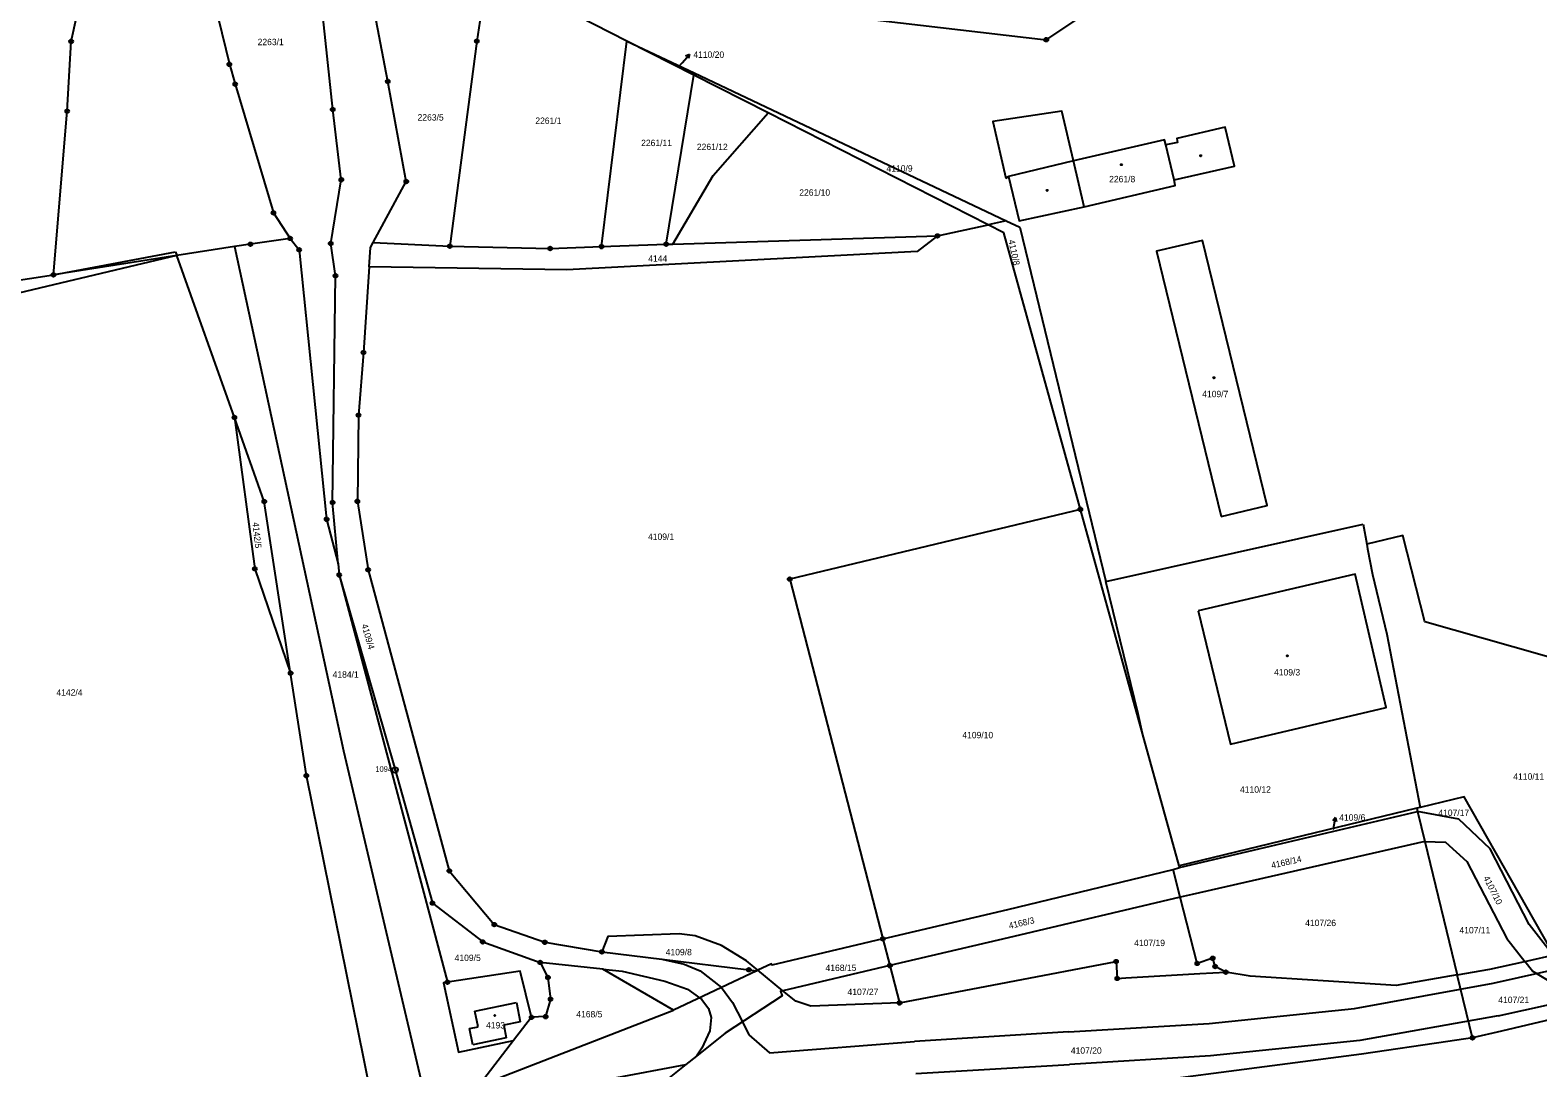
# Model space of a CAD drawing. Extents: x -733394 to -722299, y -1082822 to -1075049.
# Drawn here: x -728582.2 to -728180.6, y -1080927.6 to -1080651.4 of the extents above; entities that cross this region are included whole.
import ezdxf

# ---------------------------------------------------------------- set-up
doc = ezdxf.new("R2010")
doc.units = 0
for name, color, linetype in [('Hranice parcel', 7, 'Continuous'), ('Parcelní čísla', 7, 'Continuous'), ('Pop  PČ popisy', 7, 'Continuous'), ('Poz předměty', 7, 'Continuous'), ('Vnitřní kresba', 7, 'Continuous'), ('Značky bodu BP', 7, 'Continuous'), ('Značky budov', 7, 'Continuous')]:
    doc.layers.add(name, color=color, linetype=linetype)

msp = doc.modelspace()

# ---------------------------------------------------------------- linework, layer by layer
at = {"layer": 'Hranice parcel'}
for p, q in [((-728423.22, -1080654.29), (-728440.47, -1080645.52)), ((-728429.96, -1080709.01), (-728423.22, -1080654.29)), ((-728423.22, -1080654.29), (-728405.3, -1080662.77)), ((-728405.41, -1080663.34), (-728423.22, -1080654.29)), ((-728412.73, -1080708.37), (-728405.41, -1080663.34)), ((-728405.3, -1080662.77), (-728405.41, -1080663.34)), ((-728385.61, -1080673.4), (-728405.41, -1080663.34)), ((-728405.3, -1080662.77), (-728322.16, -1080702.11)), ((-728327, -1080703.18), (-728385.61, -1080673.4)), ((-728340.47, -1080706.15), (-728327, -1080703.18)), ((-728322.16, -1080702.11), (-728327, -1080703.18)), ((-728322.16, -1080702.11), (-728318.53, -1080703.85)), ((-728410.98, -1080708.31), (-728340.47, -1080706.15)), ((-728318.53, -1080703.85), (-728295.63, -1080798.15)), ((-728543.06, -1080711.4), (-728575.99, -1080716.53)), ((-728527.76, -1080754.47), (-728543.06, -1080711.4)), ((-728490.78, -1080707.89), (-728470.39, -1080708.87)), ((-728429.96, -1080709.01), (-728412.73, -1080708.37)), ((-728412.73, -1080708.37), (-728410.98, -1080708.31)), ((-728285.86, -1080838.64), (-728302.41, -1080778.95)), ((-728295.63, -1080798.15), (-728227.12, -1080782.85)), ((-728227.12, -1080782.85), (-728226.14, -1080788.18)), ((-728500.11, -1080793.42), (-728499.83, -1080796.42)), ((-728499.83, -1080796.42), (-728471.04, -1080904.84)), ((-728287.05, -1080833.39), (-728295.63, -1080798.15)), ((-728285.86, -1080838.64), (-728287.05, -1080833.39)), ((-728276.09, -1080873.89), (-728285.86, -1080838.64)), ((-728212.81, -1080858.54), (-728276.09, -1080873.89)), ((-728275.97, -1080874.31), (-728212.6, -1080859.39)), ((-728211.86, -1080858.31), (-728212.81, -1080858.54)), ((-728212.81, -1080858.54), (-728212.6, -1080859.39)), ((-728212.6, -1080859.39), (-728210.62, -1080867.35)), ((-728210.62, -1080867.35), (-728202.01, -1080902.87)), ((-728277.68, -1080874.83), (-728275.97, -1080874.31)), ((-728275.79, -1080882.22), (-728277.68, -1080874.83)), ((-728276.09, -1080873.89), (-728275.97, -1080874.31)), ((-728355.01, -1080893.3), (-728353.16, -1080900.42)), ((-728184, -1080899.3), (-728175.41, -1080897.39)), ((-728388.62, -1080901.77), (-728410.8, -1080912.27)), ((-728388.62, -1080901.77), (-728388.32, -1080901.63)), ((-728381.63, -1080907.11), (-728388.32, -1080901.63)), ((-728353.16, -1080900.42), (-728381.63, -1080907.11)), ((-728353.16, -1080900.42), (-728350.58, -1080910.36)), ((-728197.94, -1080919.66), (-728202.01, -1080902.87)), ((-728448.6, -1080914.19), (-728453.39, -1080920.39)), ((-728453.39, -1080920.39), (-728464.56, -1080934.86))]:
    msp.add_line(p, q, dxfattribs=at)
for points in [[(-728563.28, -1080520.68), (-728529.1, -1080660.47), (-728527.54, -1080665.75), (-728517.37, -1080700.03), (-728512.91, -1080706.82)], [(-728457.6, -1080636.81), (-728311.49, -1080653.92), (-728226.13, -1080597.05), (-728223.82, -1080581.11)], [(-728575.99, -1080716.53), (-728572.29, -1080672.95), (-728571.25, -1080654.35), (-728564.4, -1080623.37)], [(-728461.09, -1080640.04), (-728463.2, -1080654.29), (-728470.39, -1080708.87)], [(-728500.11, -1080793.42), (-728501.6, -1080777.1), (-728500.83, -1080716.75), (-728502.11, -1080708.15), (-728499.29, -1080691.19), (-728501.58, -1080672.47), (-728504.39, -1080645.82)], [(-728490.78, -1080707.89), (-728481.98, -1080691.69), (-728486.91, -1080665), (-728490, -1080648.83)], [(-728410.98, -1080708.31), (-728400.22, -1080690.06), (-728385.61, -1080673.4)], [(-728322.28, -1080690.76), (-728321.55, -1080690.33), (-728318.72, -1080702.15), (-728301.41, -1080698.37), (-728277.15, -1080692.69), (-728277.47, -1080691.26), (-728261.34, -1080687.58), (-728263.83, -1080677.18), (-728276.76, -1080680.18), (-728276.52, -1080681.24), (-728279.67, -1080681.94), (-728279.99, -1080680.54), (-728304.22, -1080686.13), (-728307.39, -1080672.9), (-728325.74, -1080675.73), (-728322.28, -1080690.76)], [(-728302.41, -1080778.95), (-728322.83, -1080705.3), (-728327, -1080703.18)], [(-728512.91, -1080706.82), (-728523.51, -1080708.36), (-728527.72, -1080709), (-728543.06, -1080711.4)], [(-728512.91, -1080706.82), (-728510.52, -1080709.85), (-728503.19, -1080781.59), (-728500.11, -1080793.42)], [(-728340.47, -1080706.15), (-728345.93, -1080710.29), (-728439.22, -1080715.2), (-728491.85, -1080714.4)], [(-728264.89, -1080780.81), (-728252.63, -1080777.93), (-728269.89, -1080707.33), (-728282.15, -1080710.21), (-728264.89, -1080780.81)], [(-728543.06, -1080711.4), (-728596.2, -1080723.97), (-728643.9, -1080727.62), (-728661.63, -1080735.92)], [(-728491.85, -1080714.4), (-728491.52, -1080709.24), (-728490.78, -1080707.89)], [(-728470.39, -1080708.87), (-728443.65, -1080709.51), (-728429.96, -1080709.01)], [(-728491.85, -1080714.4), (-728492.02, -1080717.07), (-728493.37, -1080737.19), (-728494.7, -1080753.9), (-728495, -1080776.83), (-728492.13, -1080795.02), (-728470.51, -1080875.21), (-728458.53, -1080889.49), (-728445.08, -1080894.22), (-728429.85, -1080896.77)], [(-728656.3, -1080726.05), (-728653.01, -1080724.34), (-728623.76, -1080723.75), (-728575.99, -1080716.53)], [(-728512.78, -1080822.56), (-728519.8, -1080776.88), (-728527.76, -1080754.47)], [(-728527.76, -1080754.47), (-728522.32, -1080794.77), (-728512.78, -1080822.56)], [(-728302.41, -1080778.95), (-728379.85, -1080797.51), (-728355.01, -1080893.3)], [(-728098.92, -1080879.42), (-728134.47, -1080858.77), (-728155.31, -1080824.56), (-728210.64, -1080808.91), (-728216.54, -1080785.94), (-728226.14, -1080788.18)], [(-728226.14, -1080788.18), (-728225.91, -1080789.42), (-728224.64, -1080796.33), (-728220.78, -1080812.18), (-728211.86, -1080858.31)], [(-728499.83, -1080796.42), (-728484.98, -1080848.34), (-728475.02, -1080883.78)], [(-728271.03, -1080806), (-728262.41, -1080841.43), (-728220.93, -1080831.74), (-728229.23, -1080796.21), (-728271.03, -1080806)], [(-727745.76, -1080812.22), (-727755.74, -1080810.75), (-727788.19, -1080818.35), (-727817.68, -1080825.26), (-727864.01, -1080836.21), (-727891.86, -1080842.59), (-727973.43, -1080861.79), (-728040.43, -1080877.34), (-728098.59, -1080891.05), (-728126.45, -1080898.03), (-728166.69, -1080907.55), (-728173.37, -1080907.05), (-728181.94, -1080901.9), (-728184, -1080899.3)], [(-728490.47, -1080940.82), (-728491.26, -1080935.33), (-728493.24, -1080925.67), (-728508.59, -1080849.85), (-728512.78, -1080822.56)], [(-728174.61, -1080897.33), (-728177.16, -1080895.95), (-728200.2, -1080855.48), (-728211.86, -1080858.31)], [(-728175.41, -1080897.39), (-728177.87, -1080895.89), (-728182.9, -1080889.44), (-728193.29, -1080869.36), (-728201.6, -1080861.45), (-728212.6, -1080859.39)], [(-728210.62, -1080867.35), (-728272.6, -1080881.47), (-728275.79, -1080882.22)], [(-728210.62, -1080867.35), (-728205.11, -1080867.56), (-728199.43, -1080872.69), (-728188.85, -1080893.16), (-728184, -1080899.3)], [(-727978.23, -1080868), (-728008.57, -1080875.14), (-728044.79, -1080883.65), (-728081.44, -1080892.27), (-728117.77, -1080900.81), (-728153.52, -1080909.22), (-728190.25, -1080917.85), (-728197.94, -1080919.66)], [(-728355.01, -1080893.3), (-728321.7, -1080885.44), (-728277.68, -1080874.83)], [(-728475.02, -1080883.78), (-728461.63, -1080894.11), (-728446.3, -1080899.57)], [(-728275.79, -1080882.22), (-728320.18, -1080892.66), (-728353.16, -1080900.42)], [(-728263.66, -1080902.17), (-728266.52, -1080900.66), (-728267.16, -1080898.48), (-728271.28, -1080899.84), (-728275.79, -1080882.22)], [(-728388.32, -1080901.63), (-728391.31, -1080899.18), (-728397.97, -1080895.03), (-728405, -1080892.52), (-728409.27, -1080891.93), (-728428.26, -1080892.63), (-728429.85, -1080896.77)], [(-728355.01, -1080893.3), (-728384.58, -1080900.29), (-728384.71, -1080899.92), (-728388.32, -1080901.63)], [(-728446.3, -1080899.57), (-728444.23, -1080903.57), (-728443.54, -1080909.35), (-728444.85, -1080914.01), (-728448.6, -1080914.19)], [(-728410.8, -1080912.27), (-728429.64, -1080901.36), (-728446.3, -1080899.57)], [(-728429.85, -1080896.77), (-728413.87, -1080898.71), (-728390.7, -1080901.52), (-728388.62, -1080901.77)], [(-728350.58, -1080910.36), (-728292.9, -1080899.34), (-728292.59, -1080903.83), (-728290.31, -1080903.7), (-728270.59, -1080902.53), (-728263.66, -1080902.17)], [(-728202.01, -1080902.87), (-728193.3, -1080901.36), (-728184, -1080899.3)], [(-728448.6, -1080914.19), (-728451.64, -1080901.86), (-728471.04, -1080904.84)], [(-728202.01, -1080902.87), (-728218.29, -1080905.7), (-728257.2, -1080903.2), (-728263.66, -1080902.17)], [(-728471.04, -1080904.84), (-728472.02, -1080904.99), (-728468.08, -1080923.47), (-728453.39, -1080920.39)], [(-728381.63, -1080907.11), (-728382.25, -1080907.25), (-728381.83, -1080908.51), (-728397.03, -1080918.38), (-728404.7, -1080924.5), (-728407.47, -1080926.71), (-728421.28, -1080937.73), (-728421.9, -1080938.22), (-728433.43, -1080952.03)], [(-728350.58, -1080910.36), (-728374.19, -1080911.24), (-728378.23, -1080909.89), (-728381.63, -1080907.11)], [(-728464.56, -1080934.86), (-728459.13, -1080931.47), (-728457.25, -1080930.29), (-728410.8, -1080912.27)], [(-728197.94, -1080919.66), (-728204.55, -1080920.66), (-728227.49, -1080924.04), (-728266.98, -1080929.18), (-728304.87, -1080934.07), (-728345.28, -1080939.06), (-728382.88, -1080943.77), (-728404.76, -1080948.13), (-728417.05, -1080951.98), (-728425.35, -1080958.19), (-728434.61, -1080968.58), (-728445.06, -1080974.04)]]:
    msp.add_lwpolyline(points, dxfattribs=at)
at = {"layer": 'Pop  PČ popisy'}
for p, q in [((-728408.53, -1080660.11), (-728406.52, -1080657.88)), ((-728406.52, -1080657.88), (-728407.56, -1080658.29)), ((-728406.52, -1080657.88), (-728406.82, -1080658.96)), ((-728409.43, -1080661.11), (-728408.53, -1080660.11)), ((-728234.48, -1080860.98), (-728235.15, -1080861.87)), ((-728235.05, -1080864.22), (-728235, -1080863.93)), ((-728235, -1080863.93), (-728234.48, -1080860.98)), ((-728234.48, -1080860.98), (-728234.16, -1080862.05))]:
    msp.add_line(p, q, dxfattribs=at)
at = {"layer": 'Poz předměty'}
for p, q in [((-728527.72, -1080709), (-728498.72, -1080843.24)), ((-728498.72, -1080843.24), (-728472.82, -1080953.33))]:
    msp.add_line(p, q, dxfattribs=at)
at = {"layer": 'Vnitřní kresba'}
for p, q in [((-728277.47, -1080691.26), (-728279.67, -1080681.94)), ((-728304.22, -1080686.13), (-728321.55, -1080690.33)), ((-728301.41, -1080698.37), (-728304.22, -1080686.13)), ((-728575.99, -1080716.53), (-728543.42, -1080710.41)), ((-728543.42, -1080710.41), (-728543.06, -1080711.4)), ((-728413.87, -1080898.71), (-728407.93, -1080900.05)), ((-728407.93, -1080900.05), (-728403.67, -1080901.8)), ((-728192.47, -1080905.09), (-728156.05, -1080896.88)), ((-728429.64, -1080901.36), (-728424.44, -1080901.92)), ((-728424.44, -1080901.92), (-728413.1, -1080904.59)), ((-728403.67, -1080901.8), (-728397.99, -1080906.21)), ((-728413.1, -1080904.59), (-728407.03, -1080906.71)), ((-728407.03, -1080906.71), (-728403.85, -1080908.98)), ((-728397.99, -1080906.21), (-728395.06, -1080910.23)), ((-728229.35, -1080911.85), (-728192.47, -1080905.09)), ((-728191.14, -1080913.82), (-728154.42, -1080905.58)), ((-728463.74, -1080912.52), (-728452.63, -1080910.28)), ((-728452.63, -1080910.28), (-728451.63, -1080915.36)), ((-728403.85, -1080908.98), (-728403.22, -1080909.43)), ((-728403.22, -1080909.43), (-728401.43, -1080911.87)), ((-728401.43, -1080911.87), (-728400.76, -1080914.24)), ((-728395.06, -1080910.23), (-728392.45, -1080915.41)), ((-728268.07, -1080915.79), (-728229.35, -1080911.85)), ((-728462.84, -1080916.72), (-728463.74, -1080912.52)), ((-728451.63, -1080915.36), (-728456.03, -1080916.28)), ((-728456.03, -1080916.28), (-728455.33, -1080919.66)), ((-728400.76, -1080914.24), (-728401.13, -1080917.8)), ((-728392.45, -1080915.41), (-728390.73, -1080918.82)), ((-728305.62, -1080918.08), (-728268.07, -1080915.79)), ((-728191.14, -1080913.82), (-728227.99, -1080920.32)), ((-728465.11, -1080917.2), (-728462.84, -1080916.72)), ((-728464.25, -1080921.5), (-728465.11, -1080917.2)), ((-728455.33, -1080919.66), (-728464.25, -1080921.5)), ((-728401.13, -1080917.8), (-728403.24, -1080922.38)), ((-728390.73, -1080918.82), (-728385.2, -1080923.61)), ((-728305.62, -1080918.08), (-728346.59, -1080920.59)), ((-728227.99, -1080920.32), (-728267.77, -1080924.42)), ((-728403.24, -1080922.38), (-728404.7, -1080924.5)), ((-728385.2, -1080923.61), (-728346.59, -1080920.59)), ((-728267.77, -1080924.42), (-728305.29, -1080926.71)), ((-728427.28, -1080930.49), (-728407.47, -1080926.71)), ((-728346.24, -1080929.16), (-728305.29, -1080926.71))]:
    msp.add_line(p, q, dxfattribs=at)
at = {"layer": 'Značky bodu BP'}
for centre, radius in [((-728571.25, -1080654.35), 0.5), ((-728571.25, -1080654.35), 0.0303), ((-728463.2, -1080654.29), 0.5), ((-728463.2, -1080654.29), 0.0303), ((-728311.49, -1080653.92), 0.5), ((-728311.49, -1080653.92), 0.0303), ((-728529.1, -1080660.47), 0.5), ((-728529.1, -1080660.47), 0.0303), ((-728527.54, -1080665.75), 0.5), ((-728527.54, -1080665.75), 0.0303), ((-728486.91, -1080665), 0.5), ((-728486.91, -1080665), 0.0303), ((-728572.29, -1080672.95), 0.5), ((-728572.29, -1080672.95), 0.0303), ((-728501.58, -1080672.47), 0.5), ((-728501.58, -1080672.47), 0.0303), ((-728499.29, -1080691.19), 0.5), ((-728499.29, -1080691.19), 0.0303), ((-728481.98, -1080691.69), 0.5), ((-728481.98, -1080691.69), 0.0303), ((-728517.37, -1080700.03), 0.5), ((-728517.37, -1080700.03), 0.0303), ((-728512.91, -1080706.82), 0.5), ((-728512.91, -1080706.82), 0.0303), ((-728340.47, -1080706.15), 0.5), ((-728340.47, -1080706.15), 0.0303), ((-728523.51, -1080708.36), 0.5), ((-728523.51, -1080708.36), 0.0303), ((-728510.52, -1080709.85), 0.5), ((-728510.52, -1080709.85), 0.0303), ((-728502.11, -1080708.15), 0.5), ((-728502.11, -1080708.15), 0.0303), ((-728470.39, -1080708.87), 0.5), ((-728470.39, -1080708.87), 0.0303), ((-728443.65, -1080709.51), 0.5), ((-728443.65, -1080709.51), 0.0303), ((-728429.96, -1080709.01), 0.5), ((-728429.96, -1080709.01), 0.0303), ((-728412.73, -1080708.37), 0.5), ((-728412.73, -1080708.37), 0.0303), ((-728575.99, -1080716.53), 0.5), ((-728575.99, -1080716.53), 0.0303), ((-728500.83, -1080716.75), 0.5), ((-728500.83, -1080716.75), 0.0303), ((-728493.37, -1080737.19), 0.5), ((-728493.37, -1080737.19), 0.0303), ((-728527.76, -1080754.47), 0.5), ((-728527.76, -1080754.47), 0.0303), ((-728494.7, -1080753.9), 0.5), ((-728494.7, -1080753.9), 0.0303), ((-728519.8, -1080776.88), 0.5), ((-728519.8, -1080776.88), 0.0303), ((-728501.6, -1080777.1), 0.5), ((-728501.6, -1080777.1), 0.0303), ((-728495, -1080776.83), 0.5), ((-728495, -1080776.83), 0.0303), ((-728302.41, -1080778.95), 0.5), ((-728302.41, -1080778.95), 0.0303), ((-728503.19, -1080781.59), 0.5), ((-728503.19, -1080781.59), 0.0303), ((-728522.32, -1080794.77), 0.5), ((-728522.32, -1080794.77), 0.0303), ((-728499.83, -1080796.42), 0.5), ((-728492.13, -1080795.02), 0.5), ((-728492.13, -1080795.02), 0.0303), ((-728499.83, -1080796.42), 0.0303), ((-728379.85, -1080797.51), 0.5), ((-728379.85, -1080797.51), 0.0303), ((-728512.78, -1080822.56), 0.5), ((-728512.78, -1080822.56), 0.0303), ((-728484.98, -1080848.34), 0.75), ((-728508.59, -1080849.85), 0.5), ((-728508.59, -1080849.85), 0.0303), ((-728484.98, -1080848.34), 0.03), ((-728470.51, -1080875.21), 0.5), ((-728470.51, -1080875.21), 0.0303), ((-728475.02, -1080883.78), 0.5), ((-728475.02, -1080883.78), 0.0303), ((-728458.53, -1080889.49), 0.5), ((-728458.53, -1080889.49), 0.0303), ((-728461.63, -1080894.11), 0.5), ((-728461.63, -1080894.11), 0.0303), ((-728445.08, -1080894.22), 0.5), ((-728445.08, -1080894.22), 0.0303), ((-728429.85, -1080896.77), 0.5), ((-728355.01, -1080893.3), 0.5), ((-728355.01, -1080893.3), 0.0303), ((-728446.3, -1080899.57), 0.5), ((-728446.3, -1080899.57), 0.0303), ((-728429.85, -1080896.77), 0.0303), ((-728353.16, -1080900.42), 0.5), ((-728292.9, -1080899.34), 0.5), ((-728292.9, -1080899.34), 0.0303), ((-728271.28, -1080899.84), 0.5), ((-728271.28, -1080899.84), 0.0303), ((-728267.16, -1080898.48), 0.5), ((-728267.16, -1080898.48), 0.0303), ((-728266.52, -1080900.66), 0.5), ((-728471.04, -1080904.84), 0.5), ((-728444.23, -1080903.57), 0.5), ((-728444.23, -1080903.57), 0.0303), ((-728390.7, -1080901.52), 0.5), ((-728390.7, -1080901.52), 0.0303), ((-728353.16, -1080900.42), 0.0303), ((-728292.59, -1080903.83), 0.5), ((-728292.59, -1080903.83), 0.0303), ((-728266.52, -1080900.66), 0.0303), ((-728263.66, -1080902.17), 0.5), ((-728263.66, -1080902.17), 0.0303), ((-728471.04, -1080904.84), 0.0303), ((-728443.54, -1080909.35), 0.5), ((-728443.54, -1080909.35), 0.0303), ((-728350.58, -1080910.36), 0.5), ((-728350.58, -1080910.36), 0.0303), ((-728448.6, -1080914.19), 0.5), ((-728448.6, -1080914.19), 0.0303), ((-728444.85, -1080914.01), 0.5), ((-728444.85, -1080914.01), 0.0303), ((-728197.94, -1080919.66), 0.5), ((-728197.94, -1080919.66), 0.0303)]:
    msp.add_circle(centre, radius, dxfattribs=at)
at = {"layer": 'Značky budov'}
for centre in [(-728291.5, -1080687.18), (-728270.36, -1080684.82), (-728311.26, -1080694.04), (-728266.83, -1080743.91), (-728247.3, -1080817.94), (-728458.38, -1080913.71)]:
    msp.add_circle(centre, 0.175, dxfattribs=at)

# ---------------------------------------------------------------- texts
at = {"layer": 'Parcelní čísla'}
for s, p in [('2263/1', (-728521.57, -1080655.37)), ('4110/20', (-728405.51, -1080658.74)), ('2263/5', (-728478.97, -1080675.44)), ('2261/1', (-728447.6, -1080676.33)), ('2261/11', (-728419.42, -1080682.24)), ('2261/12', (-728404.57, -1080683.29)), ('4110/9', (-728354.05, -1080689.04)), ('2261/8', (-728294.75, -1080691.87)), ('2261/10', (-728377.29, -1080695.44)), ('4144', (-728417.52, -1080713.01)), ('4109/7', (-728269.96, -1080749.09)), ('4109/1', (-728417.58, -1080787.08)), ('4184/1', (-728501.6, -1080823.75)), ('4109/3', (-728250.82, -1080823.18)), ('4142/4', (-728575.17, -1080828.55)), ('4109/10', (-728333.86, -1080839.89)), ('4110/11', (-728187.1, -1080850.93)), ('4110/12', (-728259.89, -1080854.38)), ('4109/6', (-728233.46, -1080861.83)), ('4107/17', (-728207.06, -1080860.57)), ('4107/26', (-728242.53, -1080889.9)), ('4107/11', (-728201.43, -1080891.82)), ('4109/8', (-728412.87, -1080897.67)), ('4107/19', (-728288.09, -1080895.23)), ('4109/5', (-728469.1, -1080899.2)), ('4168/15', (-728370.3, -1080901.85)), ('4107/27', (-728364.44, -1080908.25)), ('4107/21', (-728191.09, -1080910.39)), ('4193', (-728460.73, -1080917.16)), ('4168/5', (-728436.69, -1080914.21)), ('4107/20', (-728304.95, -1080923.89))]:
    msp.add_text(s, height=1.7, dxfattribs=at).set_placement(p)
for s, rotation, p in [('4110/8', 282, (-728321.62, -1080707.34)), ('4142/5', 276, (-728522.95, -1080782.46)), ('4109/4', 286, (-728493.94, -1080809.71)), ('4168/14', 13, (-728251.37, -1080874.62)), ('4107/10', 297, (-728195.14, -1080877.06)), ('4168/3', 13, (-728321.29, -1080890.68))]:
    msp.add_text(s, height=1.7, rotation=rotation, dxfattribs=at).set_placement(p)
at = {"layer": 'Značky bodu BP'}
msp.add_text('1094', height=1.5, dxfattribs=at).set_placement((-728490.23, -1080848.84))

doc.saveas('drawing.dxf')
